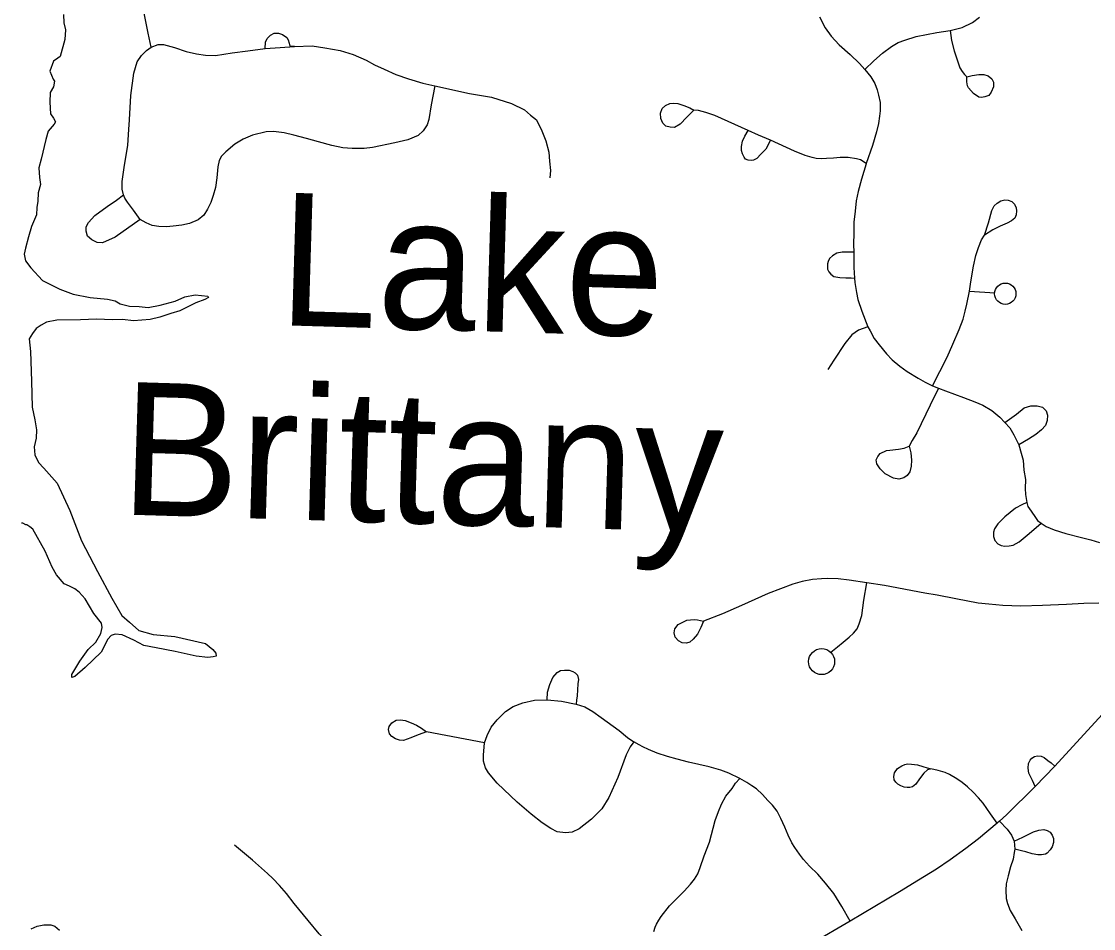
# Model space of a CAD drawing. Extents: x 653372 to 905732, y 627442 to 787275.
# Drawn here: x 665084 to 668495, y 780825 to 783713 of the extents above; entities that cross this region are included whole.
import ezdxf

# ---------------------------------------------------------------- set-up
doc = ezdxf.new("R2010")
doc.units = 0
for name, color, linetype in [('33', 7, 'Continuous'), ('34', 7, 'Continuous'), ('35', 7, 'Continuous')]:
    doc.layers.add(name, color=color, linetype=linetype)

msp = doc.modelspace()

# ---------------------------------------------------------------- linework, layer by layer
at = {"layer": '33'}
for points in [[(665496.9, 783631.1), (665486.9, 783676.1), (665445.7, 783883.7), (665434.7, 783937.4), (665429, 783985.9)], [(667623.2, 783727.7), (667640.6, 783692.6), (667659.6, 783666.6), (667685.6, 783638.9), (667720, 783607.5), (667750.2, 783579), (667767.3, 783560.1), (667786.4, 783536.9), (667799.2, 783515.5), (667806.4, 783494.8), (667810.8, 783478.4), (667815.8, 783454.9), (667815.7, 783428.8), (667813.8, 783411.9), (667810.9, 783387.6), (667804.5, 783362), (667791.9, 783318.2), (667771.8, 783260.8), (667771.4, 783259.8)], [(667767.3, 783560.1), (667795.5, 783588), (667823.8, 783611.9), (667852, 783633.7), (667873.6, 783645.8), (667894.3, 783653.6), (667930, 783665.3), (667996.1, 783678.2), (668038.7, 783683.8), (668076.5, 783694.1), (668109.4, 783709.4), (668131.9, 783727.1)], [(665858.9, 783627.2), (665860.2, 783646.7), (665865.8, 783658.9), (665876.5, 783669), (665887.8, 783675.2), (665902.1, 783676.1), (665914.4, 783671.8), (665927.8, 783662.3), (665932, 783654.3), (665936.2, 783643.7), (665937.4, 783634)], [(668038.7, 783683.8), (668043.3, 783652.3), (668051.4, 783619.9), (668063.6, 783584.7), (668069.3, 783565.6), (668076.6, 783553.6), (668084, 783543.6), (668091.5, 783536.4)], [(666399.4, 783508.2), (666387.8, 783447.1), (666380.5, 783401.1), (666374.8, 783383.6), (666362.5, 783365.1), (666345.7, 783350), (666313.4, 783336.6), (666271.4, 783326.1), (666201.2, 783311.3), (666173.8, 783308.8), (666135.9, 783308.7), (666106.5, 783310.9), (666071.7, 783318.4), (666029.2, 783330.1), (665990.7, 783340.8), (665950.8, 783351.4), (665919.9, 783358.2), (665885.5, 783362.5), (665862.7, 783361.2), (665818.7, 783351.4), (665789, 783338.6), (665763.1, 783322.5), (665733.7, 783297.9), (665720.2, 783284), (665712.6, 783269.9), (665708.8, 783249.8), (665705.1, 783215.3), (665700.9, 783184.2), (665693.7, 783159), (665686.5, 783137), (665676.1, 783115.2), (665664, 783096.2), (665645.9, 783081.8), (665618.2, 783069.6), (665594.6, 783064.4), (665567.1, 783061.3), (665545.5, 783059.4), (665521.5, 783060.7), (665500, 783063.3), (665480.7, 783071.7), (665462.1, 783082.1), (665440.4, 783112.1), (665421, 783137.4), (665412.9, 783150.7), (665408.7, 783160.6), (665404.6, 783179), (665404.7, 783203.8), (665410.6, 783247.9), (665422.5, 783319.3), (665426, 783369.4), (665428.2, 783399.3), (665431.8, 783477), (665441.2, 783548.5), (665452, 783584.6), (665466.3, 783604.4), (665481.8, 783620.9), (665496.9, 783631.1), (665519.1, 783639.1), (665535.8, 783640.1), (665570.7, 783630), (665607.5, 783617.8), (665640.5, 783609.6), (665669, 783605.5), (665700.9, 783604.5), (665754, 783612.7), (665803.7, 783619.7), (665858.9, 783627.2), (665906.7, 783630.3), (665952.3, 783633.5), (666009.1, 783635.1), (666049.4, 783629.3), (666098, 783620.7), (666139.3, 783608.3), (666180.5, 783590.1), (666206.8, 783574.4), (666237.4, 783561.1), (666274.7, 783543.6), (666315.4, 783530.7), (666361.2, 783516.3), (666399.4, 783508.2)], [(665952.3, 783633.5), (665937.4, 783634)], [(668091.5, 783536.4), (668108.4, 783541.4), (668130.1, 783544.3), (668146.1, 783544.5), (668159.7, 783539.8), (668171.3, 783530.4), (668176.1, 783519.2), (668176.4, 783505.2), (668169.6, 783488), (668161.6, 783477.7), (668148.9, 783473.2), (668138.3, 783470.7), (668130, 783472.4), (668112.7, 783483.3), (668097.2, 783501.9), (668094.1, 783507.7), (668091.7, 783520.3), (668091.5, 783536.4)], [(666399.4, 783508.2), (666508.9, 783484.1), (666578.9, 783472.2), (666643.5, 783452), (666683.9, 783431.2), (666703.6, 783414.3), (666722.1, 783400.1), (666739.2, 783364.4), (666752.6, 783333.3), (666762, 783296.5), (666764.4, 783268.4), (666766.7, 783238.4), (666765.4, 783214.7)], [(667223, 783431), (667201.1, 783408.3), (667180, 783386.3), (667162, 783375.6), (667147.8, 783376), (667133.8, 783379.9), (667124.9, 783388.7), (667118.3, 783403.7), (667117.4, 783420.7), (667122.1, 783436.2), (667132.9, 783445), (667146.6, 783451.7), (667159.3, 783452.7), (667172.7, 783451.6), (667190.9, 783445.4), (667210.5, 783437.7), (667223, 783431)], [(667771.8, 783260.8), (667752.9, 783272.3), (667740.3, 783275.5), (667714.2, 783279.8), (667688.8, 783279.9), (667667.5, 783277.7), (667644.9, 783276.9), (667630.7, 783275.9), (667612.4, 783277.2), (667599.8, 783280.4), (667577.6, 783286.7), (667543.1, 783300.5), (667466.8, 783334.6), (667428.7, 783351.3), (667396, 783365.7), (667290.3, 783414.1), (667261.6, 783422.8), (667238.5, 783429.1), (667223, 783431)], [(667466.8, 783334.6), (667451.8, 783306.8), (667436.4, 783290.3), (667424, 783277.2), (667413.3, 783271.2), (667405.4, 783270), (667395.6, 783271.7), (667387.9, 783274.8), (667383.2, 783281.3), (667377.8, 783291.3), (667374.6, 783302), (667375, 783315.4), (667378.3, 783332.3), (667385.2, 783347.7), (667396, 783365.7)], [(667771.4, 783259.8), (667756.1, 783211.4), (667745.8, 783172.1), (667739.9, 783141.9), (667736.1, 783108.8), (667732.2, 783074.2), (667731.9, 783039.6), (667731.5, 783002.9), (667732.3, 782979), (667732.1, 782930), (667734.1, 782896.2), (667734.9, 782881.9), (667740.3, 782849.9), (667744.6, 782827.8), (667757.6, 782790.7), (667777.1, 782740.7), (667784, 782728.4), (667796.7, 782704), (667812.4, 782683.1), (667835.6, 782655.1), (667854.1, 782635.5), (667878.9, 782615.7), (667902.4, 782598.7), (667936.4, 782577.2), (667958.7, 782565.2), (667982.4, 782553.3), (668001.4, 782545.4), (668024.3, 782537.1), (668081.2, 782516.3), (668116.9, 782502.5), (668142.7, 782491.2), (668171.1, 782474), (668196.7, 782453.5), (668213.1, 782436.7), (668228.1, 782419.3), (668241.6, 782397), (668256.9, 782365.4)], [(665462.1, 783082.1), (665381.6, 783026), (665341.3, 783008.7), (665325, 783009.2), (665308.2, 783017.5), (665294.3, 783029.3), (665289.8, 783045.8), (665290.2, 783059.3), (665297, 783072.6), (665317.6, 783094.8), (665356.9, 783124.2), (665386.6, 783143.9), (665408.7, 783160.6)], [(668147.9, 783032.6), (668160.5, 783071.6), (668171.1, 783111.4), (668178.9, 783125.8), (668187.9, 783134.6), (668199.6, 783142.3), (668212.6, 783145.4), (668223.4, 783144.4), (668234.8, 783139.5), (668243.6, 783130.9), (668248.4, 783119.2), (668249.6, 783109.8), (668248.8, 783096.9), (668244, 783086.9), (668233.6, 783078.1), (668220.5, 783070.5), (668197.9, 783061.4), (668174.5, 783049.9), (668147.9, 783032.6)], [(667982.4, 782553.3), (668005.8, 782599), (668029.1, 782644), (668047.1, 782686), (668067.3, 782732.2), (668079.8, 782765.7), (668086.5, 782791), (668091.4, 782812.5), (668100.7, 782854.8), (668104.7, 782884.3), (668112.8, 782934), (668120.8, 782968.3), (668128.9, 782993.9), (668138.7, 783018.2), (668147.9, 783032.6)], [(668100.7, 782854.8), (668180.4, 782849.5)], [(667777.1, 782740.7), (667746.6, 782729.9), (667726.2, 782715.5), (667704, 782687.7), (667669, 782634.7), (667649, 782604.7)], [(668001.4, 782545.4), (667975.1, 782491.6), (667932.1, 782403.2), (667918.3, 782379.5), (667908.3, 782361.4)], [(668213.1, 782436.7), (668249.7, 782462.8), (668274, 782483), (668295.1, 782489.4), (668316, 782489.4), (668332, 782484.8), (668344.2, 782473.2), (668347.9, 782459.2), (668346.8, 782443.1), (668342.1, 782427.2), (668329.1, 782413), (668311.2, 782398.2), (668288.4, 782382.8), (668256.9, 782365.4)], [(667908.3, 782361.4), (667913.4, 782339.3), (667915.9, 782316.6), (667914.8, 782297.3), (667910, 782279), (667901.8, 782267.2), (667891.1, 782259.7), (667875.2, 782256), (667858.1, 782259.6), (667831.7, 782273), (667815.9, 782288.7), (667804.9, 782304.2), (667803.7, 782317.4), (667808.2, 782327.7), (667816.4, 782338), (667836.6, 782347.3), (667846.6, 782348.1), (667873.9, 782351.5), (667892.4, 782355.1), (667908.3, 782361.4)], [(668256.9, 782365.4), (668264.9, 782338.2), (668270.8, 782316.6), (668273.4, 782284.4), (668277.9, 782254.5), (668277.6, 782226.5), (668278.2, 782206.9), (668282.3, 782181.2), (668285.8, 782169.4), (668296.2, 782154), (668309.9, 782134), (668316.8, 782124.2), (668327.7, 782115.5), (668344.1, 782105.6), (668369.4, 782094.7), (668406.5, 782082.9), (668456.1, 782070.7), (668486.2, 782062.6), (668513.3, 782054.7)], [(668282.3, 782181.2), (668266.5, 782173.9), (668246.8, 782163.2), (668212.4, 782136.3), (668190.2, 782113.2), (668179.3, 782097.6), (668176.5, 782087.7), (668176.5, 782073.5), (668180.6, 782060.2), (668190.2, 782050), (668201, 782044.3), (668212.2, 782042.3), (668226.4, 782043.6), (668239.4, 782046.2), (668257.8, 782056.4), (668290.1, 782083), (668327.7, 782115.5)], [(668512, 781861.6), (668464.1, 781859.8), (668408.3, 781856.8), (668332.5, 781853.8), (668263.5, 781851.8), (668206, 781853.6), (668161.7, 781857.6), (668128, 781861.2), (668056.7, 781875.3), (667997.3, 781887.1), (667958.4, 781893.5), (667829.3, 781917.3), (667773.2, 781926.3), (667717.7, 781934.6), (667682.6, 781938.3), (667648.8, 781940), (667629.5, 781938.6), (667600.3, 781936.8), (667568.2, 781930.5), (667538.1, 781921.4), (667459.2, 781891.9), (667375.1, 781854), (667314.5, 781827.2), (667254.1, 781803.8)], [(667658.7, 781704.7), (667679.7, 781722.7), (667698.1, 781736.8), (667717.8, 781752.8), (667730.8, 781765.7), (667743.2, 781779.9), (667749.6, 781795), (667757.7, 781822), (667764.5, 781870.2), (667773.2, 781926.3)], [(667254.1, 781803.8), (667245.5, 781784.2), (667234.3, 781762.6), (667221.2, 781747), (667210.3, 781737.4), (667199.5, 781733.8), (667186.3, 781734.8), (667174.6, 781741.8), (667163.6, 781752.8), (667160.7, 781766.8), (667163.1, 781779.3), (667172.8, 781793), (667194.4, 781804.3), (667201.1, 781807.4), (667224.4, 781809.4), (667235, 781808.4), (667254.1, 781803.8)], [(668800.5, 781810.2), (668696.7, 781697.4), (668601.6, 781593.3), (668521.9, 781506.8), (668371.3, 781342.5), (668309.2, 781278), (668217.5, 781187.4), (668195.6, 781167.3), (668188.1, 781160.8), (668128.4, 781111.4), (668088.4, 781080.2), (668038.5, 781043.9), (667995, 781014.9), (667937.9, 780979.6), (667877.1, 780942.3), (667720.6, 780848.9), (667600.3, 780778.7)], [(666756.7, 781553.3), (666757.3, 781578.2), (666765.1, 781602.2), (666774.2, 781624.7), (666788.3, 781640.8), (666799, 781646.4), (666811.4, 781648.2), (666826.1, 781647.4), (666838.3, 781643.9), (666845.5, 781639.4), (666852.6, 781631.5), (666855.7, 781618.1), (666854.6, 781604.1), (666852.1, 781566.2), (666850.3, 781552.9), (666848.5, 781540)], [(667032.4, 781419.3), (667020.6, 781403.5), (667007.9, 781377.9), (666981.2, 781305.7), (666952.7, 781242.7), (666930.5, 781206.1), (666897.9, 781173.4), (666858.4, 781142.3), (666836.3, 781131.7), (666814.5, 781129.6), (666787.9, 781133.2), (666767.9, 781144.3), (666741.1, 781162), (666705.4, 781189), (666661.6, 781227.6), (666597.1, 781287.8), (666570, 781320.9), (666560.7, 781336.6), (666554.3, 781357.9), (666553.5, 781377.5), (666556.7, 781416.1), (666565.2, 781439.7), (666578.6, 781466), (666597.6, 781490), (666624.3, 781516.5), (666648, 781532), (666679.2, 781543.7), (666715.9, 781552.4), (666756.7, 781553.3), (666802.2, 781549.1), (666848.5, 781540), (666876, 781530.7), (666901.6, 781516.6), (666928.4, 781497.6), (666985.1, 781455.9), (667011.8, 781433.8), (667032.4, 781419.3)], [(666372.1, 781451.7), (666346.5, 781441.9), (666323.1, 781432.8), (666311, 781428.2), (666299, 781424.4), (666287.1, 781425.5), (666274.5, 781429.3), (666262.1, 781436.7), (666254.7, 781445.4), (666251.6, 781459.5), (666254, 781468.6), (666262.7, 781480.2), (666276.3, 781489), (666289.7, 781490), (666304.4, 781488.1), (666323.8, 781480.5), (666340.4, 781473), (666357, 781463.4), (666372.1, 781451.7)], [(666556.7, 781416.1), (666372.1, 781451.7)], [(667369.2, 781303.1), (667334.7, 781320), (667309, 781329.9), (667271.4, 781340.2), (667206.6, 781355.5), (667169.7, 781364.3), (667139, 781372.9), (667106.4, 781383.8), (667078.7, 781395.1), (667061.4, 781403.4), (667049.5, 781409.9), (667032.4, 781419.3)], [(668309.2, 781278), (668300.1, 781296.9), (668289.4, 781320), (668287.1, 781336.1), (668287.5, 781351.3), (668293, 781361.1), (668298.9, 781368), (668306.7, 781373.5), (668316.2, 781375.1), (668328.5, 781373.7), (668337.8, 781370.2), (668349.9, 781360.8), (668359.6, 781352.4), (668371.3, 781342.5)], [(667977.1, 781334.3), (667967, 781330.7), (667954.4, 781320.5), (667941.5, 781302), (667929.5, 781285.1), (667919, 781277), (667910.2, 781274.5), (667901.8, 781274.7), (667892.3, 781275), (667881.2, 781279.6), (667871.9, 781285.1), (667865.8, 781290.9), (667860.7, 781298.8), (667859.6, 781309), (667861.8, 781321.2), (667871.6, 781334.6), (667884.9, 781343.3), (667894.1, 781347.3), (667903.3, 781349.5), (667915.6, 781349.1), (667934.8, 781346.4), (667952.2, 781341.7), (667965.1, 781337.4), (667977.1, 781334.3)], [(668188.1, 781160.8), (668167.2, 781190.6), (668143.4, 781224.6), (668129.1, 781241.2), (668112.1, 781259.3), (668094, 781276), (668077.2, 781289.8), (668059.7, 781302.3), (668036.9, 781315.6), (668022.4, 781322), (668000.5, 781329), (667977.1, 781334.3)], [(667096.3, 780816.4), (667100.5, 780829.6), (667104.3, 780839.3), (667111.4, 780851.7), (667119.1, 780864.1), (667145.7, 780898.1), (667192, 780943.9), (667212.7, 780966.8), (667225.1, 780982.9), (667236.2, 780999.4), (667243.4, 781019.2), (667256.5, 781056.4), (667272.5, 781100.2), (667291.4, 781168.9), (667301.8, 781197.7), (667311.3, 781221.7), (667324.7, 781246.5), (667344.7, 781271.2), (667355.4, 781288.1), (667369.2, 781303.1)], [(667720.6, 780848.9), (667693.6, 780895.9), (667668.8, 780936.7), (667641.8, 780969.8), (667617.4, 780998.6), (667591.4, 781024), (667572.4, 781044.9), (667559.6, 781062.1), (667544.1, 781083.7), (667534.7, 781098.7), (667522.8, 781122.9), (667513, 781147.7), (667499.9, 781176.2), (667488.6, 781199.1), (667473.7, 781217.8), (667458.8, 781233), (667441.1, 781251.8), (667422.7, 781269.9), (667407.4, 781280.2), (667391.9, 781290.1), (667369.2, 781303.1)], [(668195.6, 781167.3), (668220.2, 781141.8), (668233.9, 781122.7), (668242.4, 781104), (668244.4, 781077.9), (668242.7, 781067.9), (668238.7, 781046), (668230.3, 781021.5), (668222.9, 780993.1), (668216.6, 780968), (668216, 780947.1), (668216.8, 780921.2), (668220.7, 780904.6), (668229.4, 780882.3), (668245.2, 780856.8), (668266.6, 780818.7)], [(666329.6, 780712.6), (666306.3, 780724.1), (666264.3, 780741.8), (666250.9, 780745.4), (666240.7, 780745.7), (666223.5, 780744.6), (666204.5, 780740.3), (666186.7, 780739.2), (666173.8, 780739.1), (666159.3, 780740.6), (666140.6, 780745.5), (666118.7, 780751.5), (666092.2, 780763.1), (666072.1, 780773.9), (666053.1, 780787.4), (666031.1, 780809), (665996.3, 780850.5), (665951.7, 780905.1), (665926.8, 780937.3), (665904.5, 780962.5), (665884.1, 780985.2), (665866.9, 781001), (665818.6, 781042.8), (665761.4, 781090.3)], [(665114.6, 780824.9), (665133.4, 780833.1), (665155.6, 780837.6), (665177.2, 780837), (665189.9, 780833), (665204.7, 780820.7)]]:
    msp.add_lwpolyline(points, dxfattribs=at)
for centre, radius in [((668214.1, 782846.2), 33.9), ((667629.8, 781675.1), 41.4)]:
    msp.add_circle(centre, radius, dxfattribs=at)
at = {"layer": '34'}
for points in [[(667732.3, 782979), (667694.9, 782978.3), (667678.2, 782974.9), (667664.1, 782966.9), (667655, 782957.9), (667650.5, 782948.9), (667648.5, 782941.2), (667647.9, 782933.4), (667648.7, 782924.9), (667652.3, 782915.6), (667658.5, 782908.7), (667668.9, 782901.3), (667687.8, 782897.6), (667706.5, 782896.3), (667723.5, 782896.5), (667734.1, 782896.2)], [(668242.4, 781104), (668270.2, 781116.6), (668303.7, 781133.7), (668321, 781138.8), (668336.4, 781140.2), (668347, 781138), (668357.1, 781132.1), (668363.3, 781123.1), (668367.1, 781111.8), (668367.2, 781099.3), (668363.1, 781086), (668357.2, 781075.5), (668347.6, 781065.5), (668341.5, 781062), (668329.3, 781059.6), (668317.3, 781060.4), (668299.3, 781063.7), (668279, 781069.4), (668265.2, 781072.6), (668244.4, 781077.9)]]:
    msp.add_lwpolyline(points, dxfattribs=at)
at = {"layer": '35'}
for points in [[(665218, 783735.5), (665218.8, 783708.4), (665224.5, 783685.9), (665222, 783655.6), (665207.6, 783601.8), (665199.5, 783595.7), (665186.4, 783586.5), (665174.3, 783555), (665184.7, 783529.1), (665189.3, 783522.6), (665185.6, 783505.2), (665175.4, 783486.3), (665174.5, 783456.1), (665176.6, 783419.3), (665185.7, 783404.7), (665191.8, 783393.3), (665188.4, 783385.5), (665168.6, 783363.7), (665161.4, 783336.8), (665146.8, 783275.1), (665139.5, 783246.6), (665141.8, 783216.2), (665144.3, 783193.8), (665137.1, 783166.9), (665136.4, 783141.4), (665132.6, 783120.8), (665131.9, 783096.9), (665116.4, 783060.6), (665105.9, 783027.5), (665096.8, 782991), (665093, 782972), (665097.2, 782951.1), (665114.1, 782929), (665151.1, 782888), (665206.1, 782860.8), (665248.7, 782845.2), (665302.6, 782834), (665358.2, 782829.1), (665382, 782823.6), (665397.6, 782813.6), (665427.7, 782806.3), (665458, 782805.4), (665486.6, 782802.9)], [(665486.6, 782802.9), (665525.1, 782809.7), (665573.3, 782822.6), (665604, 782836.1), (665636.1, 782843.1), (665677.4, 782838.7), (665678.9, 782833.8), (665667.5, 782827.8), (665638.5, 782817.5), (665588.3, 782791.9), (665559.4, 782783.2), (665523.9, 782771.5), (665493.4, 782764.4), (665440.6, 782759.6), (665405.7, 782763.9), (665373.8, 782763.2), (665322.8, 782764.8), (665271.7, 782763.1), (665196.8, 782762.2), (665163.1, 782755.2), (665146.8, 782746.1), (665130.6, 782735.4), (665118.9, 782719.8), (665108.9, 782702.6), (665112.4, 782662.6), (665116, 782568.4), (665118.3, 782485.4), (665126.6, 782445.3), (665132.1, 782413.2), (665131.2, 782386.1), (665124.1, 782359.2), (665126.5, 782333.6), (665138.5, 782309.3), (665155.5, 782290.8), (665197.1, 782243.3), (665237.5, 782155.9), (665274.5, 782059.1), (665325.8, 781961.9), (665371.1, 781877.6), (665402.9, 781822.4), (665427.8, 781800.9), (665457.3, 781774.5), (665503.2, 781761.9), (665571.5, 781755.1), (665669.7, 781733), (665693.1, 781713.2), (665702.3, 781701.7), (665703.6, 781692.1), (665694, 781690.8), (665676.4, 781688.1), (665639.8, 781692.4), (665573.3, 781707.2)], [(665159.1, 782027.1), (665119.8, 782096.8), (665110.4, 782104.2), (665101.1, 782110.9), (665097.9, 782111), (665088.5, 782116.1), (665083.7, 782116.2)], [(665573.3, 781707.2), (665513, 781718.6), (665473.4, 781726.1), (665442, 781743), (665404.3, 781760.1), (665382, 781762.4), (665369.1, 781758), (665359.2, 781747.1), (665337.2, 781704.7), (665286.3, 781656.8), (665253.6, 781627.5), (665243.9, 781624.6), (665244.2, 781634.1), (665269.4, 781676.4), (665296, 781713.9), (665320.6, 781737.1), (665336.5, 781764.7), (665340.3, 781783.7), (665338.4, 781797.2), (665313.8, 781828.2), (665286.5, 781875.3), (665268, 781896.6), (665254, 781906.6), (665236.7, 781915.1), (665219.8, 781923.2), (665195.2, 781951.1), (665181.4, 781975.4), (665159.1, 782027.1)]]:
    msp.add_lwpolyline(points, dxfattribs=at)

# ---------------------------------------------------------------- texts
for s, p in [('Lake', (665898.6, 782746.3)), ('Brittany', (665396.1, 782143.7))]:
    msp.add_text(s, height=422.4, rotation=358.28, dxfattribs=at).set_placement(p)

doc.saveas('drawing.dxf')
